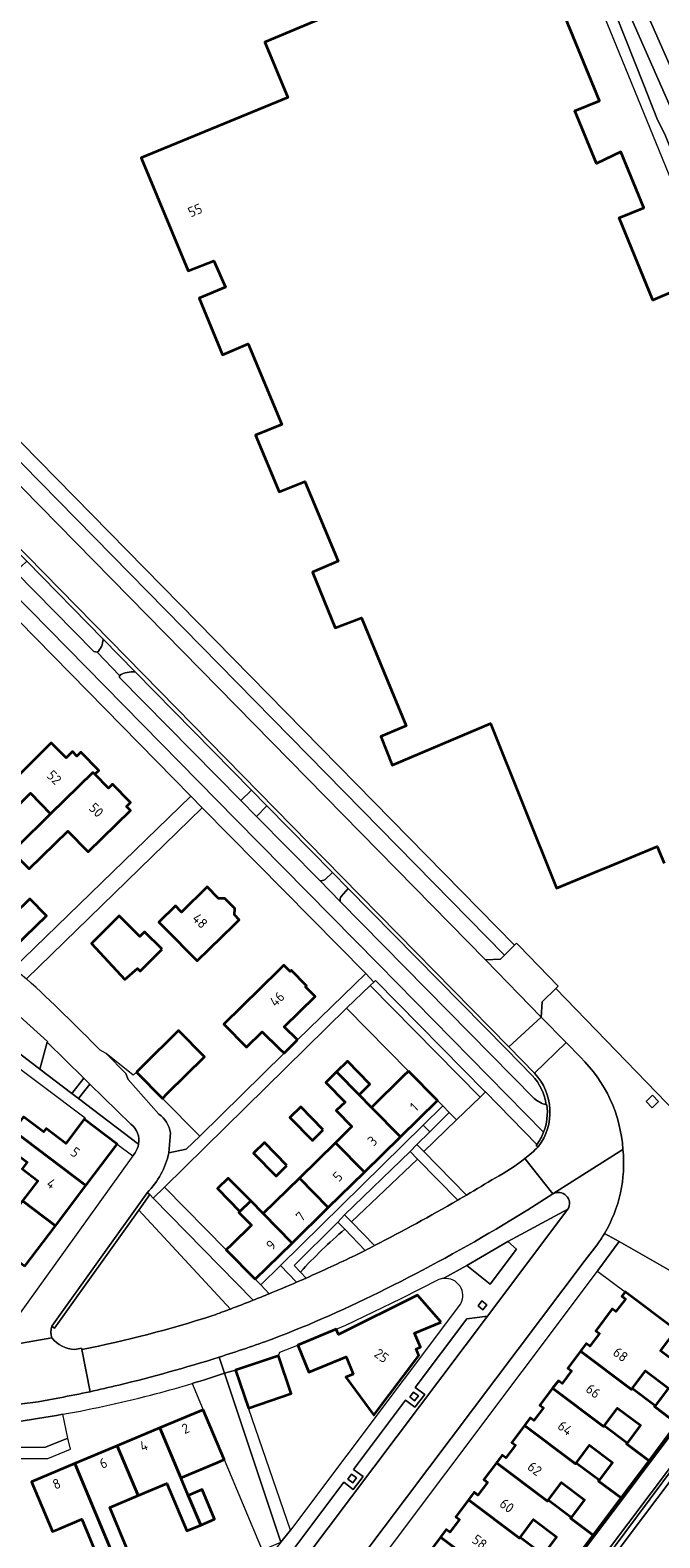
# Model space of a CAD drawing. Extents: x 150256 to 156914, y 461459 to 469481.
# Tile 273 of 656: x 154897 to 154982, y 463717 to 463921. Entities that reach past the tile are written whole.
import ezdxf
from ezdxf.enums import TextEntityAlignment as Align

# ---------------------------------------------------------------- set-up
doc = ezdxf.new("R2010")
doc.units = 0
doc.header["$LTSCALE"] = 0.75
for name, color, linetype, lineweight in [('B-RO-GR-BEPLANTING_CULTUUR_BODEMBEDEKKER-GV', 251, 'CONTINUOUS', 18), ('B-RO-GR-BEPLANTING_CULTUUR_HEESTERS-GV', 251, 'CONTINUOUS', 18), ('B-RO-GR-BEPLANTING_CULTUUR_ROOS-GV', 251, 'CONTINUOUS', 18), ('B-RO-GR-GRAS-GV', 251, 'CONTINUOUS', 13), ('B-RO-GR-GROENVOORZIENING-GV', 251, 'CONTINUOUS', 18), ('B-RO-GR-HAAG-GV', 251, 'CONTINUOUS', 13), ('B-RO-IE-TERREINAFSCHEIDING_KUNSTMATIG_HEKWERK-G', 251, 'IE-TERREINAFSCHEIDING-KUNSTMATIG', 18), ('B-RO-IE-TERREINAFSCHEIDING_KUNSTMATIG_MUUR-G', 251, 'IE-TERREINAFSCHEIDING-KUNSTMATIG-DICHT', 18), ('B-RO-KW-KUNSTWERK_GELUIDSWERING_SCHERM-G', 251, 'CONTINUOUS', 18), ('B-RO-OG-BEBOUWING-GV', 6, 'CONTINUOUS', 35), ('B-RO-OG-BEBOUWING-T18', 1, 'CONTINUOUS', 18), ('B-RO-OG-TERREIN_CULTUURSCHEIDING-GV', 251, 'CONTINUOUS', 18), ('B-RO-VH-VERHARDING_ASFALT-GV', 251, 'CONTINUOUS', 18), ('B-RO-VH-VERHARDING_BETONSTRAATSTEEN-GV', 251, 'CONTINUOUS', 18), ('B-RO-VH-VERHARDING_HALFVERHARDING-GV', 251, 'CONTINUOUS', 18), ('B-RO-VH-VERHARDING_STRAATBAKSTEEN-GV', 251, 'CONTINUOUS', 18), ('B-RO-VH-VERHARDING_TEGEL-GV', 251, 'CONTINUOUS', 18)]:
    doc.layers.add(name, color=color, linetype=linetype, lineweight=lineweight)
doc.styles.add('NLCS-ISO-M200-T18', font='NLCS-ISO.ttf', dxfattribs={"height": 360})
doc.linetypes.add('IE-TERREINAFSCHEIDING-KUNSTMATIG', pattern='A,4,[82,NLCS.SHX,S=0.75,R=90,X=0,Y=0],4,-2', length=10)
doc.linetypes.add('IE-TERREINAFSCHEIDING-KUNSTMATIG-DICHT', pattern='A,8,-1,[82,NLCS.SHX,S=0.75,R=90,X=0,Y=0],-1', length=10)

msp = doc.modelspace()

# ---------------------------------------------------------------- linework, layer by layer
at = {"layer": 'B-RO-GR-BEPLANTING_CULTUUR_BODEMBEDEKKER-GV'}
for points in [[(154899.156, 463783.692), (154898.18, 463780.001), (154902.515, 463776.711), (154904.155, 463778.791)], [(154952.741, 463775.046), (154950.08, 463772.426), (154950.99, 463771.523), (154953.625, 463774.145)], [(154956.019, 463753.403), (154959.155, 463750.892), (154962.743, 463755.63), (154961.568, 463756.683)]]:
    msp.add_lwpolyline(points, close=True, dxfattribs=at)
for points in [[(154914.78, 463776.058), (154911.263, 463779.618), (154910.836, 463779.196), (154907.147, 463782.139), (154909.826, 463779.423), (154910.135, 463778.613), (154914.297, 463773.93)], [(154910.518, 463772.552), (154904.959, 463778.002), (154903.408, 463776.034)], [(154903.408, 463776.034), (154911.561, 463769.847)], [(154915.876, 463771.392), (154915.674, 463768.681), (154918.02, 463769.167), (154919.831, 463770.945), (154914.78, 463776.058)], [(154992.388, 463754.41), (154989.892, 463757.204), (154984.538, 463752.167), (154976.638, 463756.683), (154973.762, 463752.75), (154973.693, 463752.658), (154973.768, 463752.602), (154977.439, 463749.843), (154984.36, 463744.641), (154990.008, 463740.289), (154990.074, 463740.376), (154991.993, 463738.875), (154992.223, 463739.159), (154993.042, 463738.497), (154993.321, 463738.272), (154994.42, 463739.669)], [(154928.301, 463714.821), (154930.838, 463715.907), (154923.198, 463738.806)], [(154918.819, 463737.419), (154920.304, 463733.879), (154923.144, 463727.111), (154928.301, 463714.821)]]:
    msp.add_lwpolyline(points, dxfattribs=at)
for points in [[(154911.561, 463769.847, 0.2738483), (154910.518, 463772.552)], [(154914.297, 463773.93, -0.200433), (154915.876, 463771.392)], [(154923.198, 463738.806, -0.007987), (154918.819, 463737.419)]]:
    msp.add_lwpolyline(points, format="xyb", dxfattribs=at)
at = {"layer": 'B-RO-GR-BEPLANTING_CULTUUR_HEESTERS-GV'}
for points in [[(154939.731, 463788.298), (154948.117, 463779.756), (154952.03, 463775.77), (154952.741, 463775.046), (154953.625, 463774.145), (154954.601, 463773.151), (154957.804, 463776.242), (154942.916, 463791.335)], [(154943.423, 463791.818), (154942.916, 463791.335), (154957.804, 463776.242), (154958.524, 463776.936), (154958.506, 463776.954), (154943.637, 463792.029)]]:
    msp.add_lwpolyline(points, close=True, dxfattribs=at)
at = {"layer": 'B-RO-GR-BEPLANTING_CULTUUR_ROOS-GV'}
for points in [[(154953.625, 463774.145), (154950.99, 463771.523), (154949.261, 463769.803), (154950.17, 463768.876), (154954.601, 463773.151)], [(154948.332, 463768.866), (154939.447, 463760.268), (154940.373, 463759.316), (154949.343, 463767.83)], [(154894.517, 463728.747), (154894.532, 463727.248), (154899.272, 463727.284), (154902.314, 463728.536), (154901.987, 463730.023), (154898.97, 463728.782)]]:
    msp.add_lwpolyline(points, close=True, dxfattribs=at)
for points in [[(154927.058, 463748.704), (154913.545, 463762.553), (154913.095, 463763.014), (154911.579, 463760.894), (154923.986, 463747.514)], [(154939.474, 463758.327), (154938.539, 463759.3), (154932.608, 463753.423), (154933.472, 463752.523)], [(154932.945, 463751.145), (154930.777, 463753.422), (154928.094, 463750.78), (154929.259, 463749.592)]]:
    msp.add_lwpolyline(points, dxfattribs=at)
for points in [[(154933.472, 463752.523, -0.0316784), (154939.474, 463758.327)], [(154929.259, 463749.592, 0.0046933), (154932.945, 463751.145)], [(154923.986, 463747.514, 0.0038352), (154927.058, 463748.704)]]:
    msp.add_lwpolyline(points, format="xyb", dxfattribs=at)
at = {"layer": 'B-RO-GR-GRAS-GV'}
msp.add_lwpolyline([(154956.528, 463690.103), (154987.016, 463730.664), (154990.674, 463735.436), (154988.601, 463737.058), (154988.509, 463736.936), (154984.679, 463731.843), (154980.888, 463726.801), (154977.096, 463721.758), (154973.305, 463716.716), (154969.513, 463711.674)], dxfattribs=at)
msp.add_lwpolyline([(154914.448, 463634.452), (154914.987, 463634.066), (154935.516, 463661.497), (154956.893, 463689.887), (154974.126, 463712.773), (154990.884, 463735.272), (154990.821, 463735.321), (154990.674, 463735.436), (154987.016, 463730.664), (154956.528, 463690.103), (154914.859, 463634.668)], close=True, dxfattribs=at)
at = {"layer": 'B-RO-GR-GROENVOORZIENING-GV'}
for points in [[(155008.477, 463839.648), (155009.789, 463840.234), (155000.924, 463861.721), (154982.908, 463906.477), (154981.748, 463908.88), (154980.02, 463913.245), (154976.19, 463922.921), (154971.927, 463933.691), (154970.777, 463933.188), (154970.395, 463933.021), (154986.604, 463893.303), (155006.013, 463845.485)], [(154981.973, 463775.618), (154981.145, 463776.486), (154980.277, 463775.658), (154981.105, 463774.79)], [(154958.719, 463748.096), (154958.049, 463748.615), (154957.53, 463747.945), (154958.2, 463747.426)], [(154949.45, 463735.748), (154948.791, 463736.264), (154948.275, 463735.605), (154948.934, 463735.089)], [(154941.079, 463724.633), (154940.412, 463725.142), (154939.903, 463724.475), (154940.57, 463723.966)]]:
    msp.add_lwpolyline(points, close=True, dxfattribs=at)
msp.add_lwpolyline([(154971.838, 463708.665), (154979.95, 463719.381), (154991.05, 463734.118), (154990.884, 463735.272), (154974.126, 463712.773)], dxfattribs=at)
at = {"layer": 'B-RO-GR-HAAG-GV'}
msp.add_lwpolyline([(155009.789, 463840.234), (155000.924, 463861.721), (154982.908, 463906.477), (154981.748, 463908.88), (154980.02, 463913.245), (154976.19, 463922.921), (154971.927, 463933.691), (154970.777, 463933.188), (154970.395, 463933.021), (154986.604, 463893.303), (155006.013, 463845.485), (155008.477, 463839.648)], close=True, dxfattribs=at)
at = {"layer": 'B-RO-IE-TERREINAFSCHEIDING_KUNSTMATIG_HEKWERK-G'}
for points in [[(154963.056, 463796.772), (154962.753, 463797.085)], [(154968.373, 463791.275), (154963.056, 463796.772)]]:
    msp.add_lwpolyline(points, dxfattribs=at)
at = {"layer": 'B-RO-IE-TERREINAFSCHEIDING_KUNSTMATIG_MUUR-G'}
msp.add_lwpolyline([(154912.496, 463635.851), (154914.987, 463634.066), (154935.516, 463661.497), (154974.126, 463712.773), (154990.884, 463735.272), (154990.602, 463735.492)], dxfattribs=at)
at = {"layer": 'B-RO-KW-KUNSTWERK_GELUIDSWERING_SCHERM-G'}
msp.add_lwpolyline([(154857.656, 463562.923), (154910.224, 463632.83), (154910.649, 463633.396), (154912.496, 463635.851), (154912.781, 463636.23), (154988.601, 463737.058), (154988.875, 463737.422)], dxfattribs=at)
at = {"layer": 'B-RO-OG-BEBOUWING-GV'}
for points in [[(154957.851, 463931.487), (154928.654, 463919.198), (154931.788, 463911.687), (154911.926, 463903.502), (154918.289, 463888.2), (154921.766, 463889.565), (154923.33, 463885.977), (154919.755, 463884.511), (154922.937, 463876.835), (154926.412, 463878.301), (154930.957, 463867.385), (154927.382, 463865.92), (154930.613, 463858.244), (154934.09, 463859.658), (154938.583, 463848.842), (154935.108, 463847.378), (154938.189, 463839.801), (154941.765, 463841.166), (154947.776, 463826.562), (154944.35, 463825.097), (154945.917, 463821.209), (154959.196, 463826.837), (154968.154, 463804.563), (154974.721, 463807.263), (154974.837, 463807.311), (154981.769, 463810.191), (154982.714, 463807.911)], [(154984.606, 463885.668), (154981.18, 463884.204), (154976.634, 463895.369), (154979.961, 463896.733), (154976.879, 463904.31), (154973.554, 463902.746), (154970.624, 463909.873), (154974, 463911.238), (154967.585, 463926.889)]]:
    msp.add_lwpolyline(points, dxfattribs=at)
for points in [[(154892.421, 463813.009), (154896.9, 463817.412), (154899.647, 463814.618), (154905.381, 463820.229), (154905.624, 463819.981), (154906.164, 463820.51), (154903.744, 463822.986), (154903.2, 463822.452), (154902.588, 463823.076), (154901.728, 463822.227), (154899.736, 463824.246), (154890.438, 463815.005), (154891.143, 463814.295)], [(154899.647, 463814.618), (154895.139, 463810.207), (154894.424, 463809.508), (154896.736, 463807.145), (154901.965, 463812.261), (154904.726, 463809.454), (154910.449, 463815.064), (154909.909, 463815.615), (154910.453, 463816.149), (154908.036, 463818.617), (154907.489, 463818.081), (154905.624, 463819.981), (154905.381, 463820.229)], [(154894.709, 463796.533), (154899.082, 463800.799), (154896.828, 463803.109), (154892.456, 463798.842)], [(154915.017, 463799.23), (154919.474, 463794.692), (154924.478, 463799.559), (154925.195, 463800.257), (154924.553, 463800.916), (154924.57, 463801.771), (154923.234, 463803.125), (154922.392, 463803.138), (154920.851, 463804.722), (154917.377, 463801.295), (154916.55, 463802.138), (154914.316, 463799.944)], [(154914.739, 463796.284), (154912.368, 463798.639), (154911.716, 463797.982), (154908.932, 463800.781), (154905.19, 463797.032), (154909.708, 463792.178), (154911.424, 463793.673), (154911.788, 463793.312)], [(154933.06, 463784.005), (154931.291, 463785.733), (154935.448, 463789.843), (154934.146, 463791.16), (154934.31, 463791.323), (154932.236, 463793.414), (154932.075, 463793.255), (154931.225, 463794.115), (154930.514, 463793.411), (154923.117, 463786.099), (154926.173, 463783.008), (154928.286, 463785.097), (154930.56, 463782.876), (154931.275, 463782.177)], [(154911.263, 463779.618), (154914.78, 463776.058), (154915.492, 463776.761), (154920.477, 463781.687), (154916.96, 463785.247), (154911.974, 463780.321)], [(154941.416, 463776.562), (154942.879, 463777.999), (154939.832, 463781.103), (154938.369, 463779.667)], [(154938.369, 463779.667), (154936.906, 463778.231), (154939.522, 463775.566), (154938.334, 463774.399), (154940.457, 463772.236), (154938.22, 463770.04), (154942.132, 463766.055), (154947.021, 463770.853), (154943.108, 463774.839), (154941.416, 463776.562)], [(154948.117, 463779.756), (154947.403, 463779.055), (154943.108, 463774.839), (154947.021, 463770.853), (154952.03, 463775.77)], [(154936.555, 463771.79), (154933.508, 463774.895), (154932.045, 463773.459), (154935.092, 463770.354)], [(154904.425, 463764.266), (154908.658, 463769.856), (154904.201, 463773.231), (154901.719, 463769.953), (154899.021, 463771.996), (154898.658, 463771.518), (154895.963, 463773.559), (154894.575, 463771.725)], [(154900.29, 463758.805), (154904.425, 463764.266), (154894.575, 463771.725), (154893.186, 463769.891), (154896.474, 463767.402), (154895.793, 463766.503), (154897.899, 463764.908), (154895.833, 463762.18)], [(154931.64, 463766.965), (154928.592, 463770.07), (154927.13, 463768.633), (154930.177, 463765.529)], [(154938.22, 463770.04), (154933.332, 463765.242), (154937.244, 463761.256), (154942.132, 463766.055)], [(154926.751, 463762.167), (154923.704, 463765.271), (154922.241, 463763.835), (154925.288, 463760.731)], [(154928.443, 463760.443), (154932.356, 463756.457), (154937.244, 463761.256), (154933.332, 463765.242)], [(154896.155, 463753.344), (154900.29, 463758.805), (154895.833, 463762.18), (154891.698, 463756.719)], [(154927.347, 463751.54), (154932.356, 463756.457), (154928.443, 463760.443), (154926.751, 463762.167), (154925.288, 463760.731), (154925.137, 463760.583), (154926.829, 463758.859), (154924.148, 463756.227), (154923.434, 463755.526)], [(154952.522, 463745.726), (154949.325, 463749.397), (154938.638, 463744.052), (154938.326, 463744.768), (154933.119, 463742.608), (154934.621, 463738.975), (154939.651, 463741.056), (154940.638, 463738.677), (154939.616, 463738.262), (154943.419, 463733.116), (154949.49, 463741.234), (154949.156, 463742.103), (154949.719, 463742.334), (154948.93, 463744.258)], [(154981.506, 463734.391), (154981.428, 463734.287), (154984.474, 463731.997), (154988.311, 463737.101), (154988.391, 463737.208), (154987.926, 463737.558), (154982.245, 463741.829), (154984.36, 463744.641), (154977.439, 463749.843), (154976.987, 463749.243), (154977.482, 463748.872), (154976.196, 463747.163), (154975.701, 463747.535), (154973.467, 463744.572), (154973.966, 463744.197), (154972.681, 463742.487), (154972.185, 463742.859), (154971.408, 463741.818), (154978.309, 463736.631), (154978.388, 463736.735), (154980.208, 463739.156), (154983.326, 463736.813)], [(154977.651, 463729.234), (154980.684, 463726.954), (154984.474, 463731.997), (154981.428, 463734.287), (154981.506, 463734.391), (154978.388, 463736.735), (154978.309, 463736.631), (154971.408, 463741.818), (154969.692, 463739.519), (154970.189, 463739.144), (154968.904, 463737.434), (154968.409, 463737.807), (154967.623, 463736.771), (154974.533, 463731.577), (154974.611, 463731.681), (154976.432, 463734.103), (154979.55, 463731.76), (154977.729, 463729.338)], [(154930.491, 463741.188), (154924.7, 463739.233), (154926.435, 463734.094), (154932.226, 463736.049)], [(154973.926, 463724.304), (154973.848, 463724.2), (154976.893, 463721.911), (154980.684, 463726.954), (154977.651, 463729.234), (154977.729, 463729.338), (154974.611, 463731.681), (154974.533, 463731.577), (154967.623, 463736.771), (154965.888, 463734.485), (154966.385, 463734.11), (154965.101, 463732.399), (154964.606, 463732.773), (154963.825, 463731.734), (154970.73, 463726.544), (154970.808, 463726.648), (154972.629, 463729.069), (154975.747, 463726.726)], [(154920.304, 463733.879), (154914.439, 463731.418), (154917.279, 463724.65), (154922.222, 463726.724), (154923.144, 463727.111)], [(154966.941, 463721.499), (154967.019, 463721.603), (154968.84, 463724.025), (154971.958, 463721.681), (154970.137, 463719.26), (154970.059, 463719.156), (154973.103, 463716.868), (154976.893, 463721.911), (154973.848, 463724.2), (154973.926, 463724.304), (154970.808, 463726.648), (154970.73, 463726.544), (154963.825, 463731.734), (154962.099, 463729.44), (154962.598, 463729.066), (154961.312, 463727.355), (154960.818, 463727.729), (154960.034, 463726.691)], [(154908.676, 463729), (154911.516, 463722.231), (154915.389, 463723.856), (154918.078, 463717.448), (154919.968, 463718.241), (154918.285, 463722.252), (154917.279, 463724.65), (154914.439, 463731.418)], [(154911.516, 463722.231), (154908.676, 463729), (154902.913, 463726.581), (154908.442, 463713.404), (154910.332, 463714.198), (154907.643, 463720.606)], [(154908.442, 463713.404), (154902.913, 463726.581), (154897.048, 463724.121), (154899.888, 463717.352), (154900.81, 463717.739), (154903.862, 463719.02), (154906.552, 463712.611)], [(154967.019, 463721.603), (154966.941, 463721.499), (154960.034, 463726.691), (154958.306, 463724.401), (154958.805, 463724.025), (154957.519, 463722.315), (154957.024, 463722.689), (154956.24, 463721.649), (154963.147, 463716.458), (154963.226, 463716.563), (154965.047, 463718.984), (154968.165, 463716.641), (154966.345, 463714.219), (154966.266, 463714.114), (154969.312, 463711.825), (154973.103, 463716.868), (154970.059, 463719.156), (154970.137, 463719.26)], [(154919.968, 463718.241), (154921.859, 463719.034), (154920.176, 463723.045), (154918.285, 463722.252)], [(154959.432, 463711.522), (154961.252, 463713.944), (154964.37, 463711.6), (154962.55, 463709.179), (154962.471, 463709.074), (154965.521, 463706.782), (154969.312, 463711.825), (154966.266, 463714.114), (154966.345, 463714.219), (154963.226, 463716.563), (154963.147, 463716.458), (154956.24, 463721.649), (154954.511, 463719.358), (154955.01, 463718.984), (154953.723, 463717.274), (154953.228, 463717.647), (154952.451, 463716.605), (154959.353, 463711.417)], [(154959.353, 463711.417), (154952.451, 463716.605), (154950.736, 463714.305), (154951.235, 463713.929), (154949.949, 463712.221), (154949.454, 463712.592), (154948.665, 463711.559), (154955.578, 463706.363), (154955.657, 463706.468), (154957.477, 463708.889), (154960.595, 463706.546), (154958.775, 463704.124), (154958.697, 463704.02), (154961.731, 463701.739), (154965.521, 463706.782), (154962.471, 463709.074), (154962.55, 463709.179), (154959.432, 463711.522)]]:
    msp.add_lwpolyline(points, close=True, dxfattribs=at)
at = {"layer": 'B-RO-OG-TERREIN_CULTUURSCHEIDING-GV'}
for points in [[(155019.138, 463828.005), (155019.798, 463828.34), (155013.731, 463842.026), (155000, 463872.998), (154998.267, 463876.907), (154998.314, 463876.934), (154974.637, 463930.692)], [(154976.19, 463922.921), (154980.02, 463913.245), (154981.748, 463908.88), (154982.908, 463906.477), (155000.924, 463861.721), (155009.789, 463840.234), (155010.032, 463840.343), (155010.049, 463840.327)], [(154906.761, 463838.274), (154896.408, 463848.866), (154894.892, 463847.407)], [(154894.892, 463847.407), (154905.499, 463836.612), (154905.928, 463836.502)], [(154926.827, 463817.847), (154911.103, 463833.851)], [(154908.963, 463833.365), (154908.967, 463833.076), (154925.383, 463816.42), (154926.827, 463817.847)], [(154936.821, 463805.728), (154937.801, 463806.687), (154928.929, 463815.7), (154927.515, 463814.262)], [(154927.515, 463814.262), (154936.096, 463805.58)], [(154964.866, 463779.168), (154961.375, 463782.716), (154939.938, 463804.508), (154938.992, 463803.424)], [(154938.871, 463802.755), (154965.129, 463776.022)], [(154965.683, 463769.484), (154965.405, 463769.696), (154965.495, 463769.817), (154958.524, 463776.936), (154957.804, 463776.242), (154954.601, 463773.151), (154950.17, 463768.876), (154955.969, 463762.961)], [(154949.343, 463767.83), (154940.373, 463759.316), (154943.493, 463756.106)], [(154954.774, 463762.264), (154949.343, 463767.83)], [(154923.986, 463747.514), (154911.579, 463760.894), (154900.158, 463744.923), (154899.792, 463745.184)], [(154940.899, 463754.79), (154942.229, 463755.46), (154939.474, 463758.327)], [(154933.472, 463752.523), (154934.248, 463751.715)], [(154902.914, 463742.037), (154903.835, 463742.217), (154903.873, 463742.021)], [(154894.482, 463732.173), (154894.517, 463728.747), (154898.97, 463728.782), (154901.987, 463730.023), (154901.276, 463733.247)]]:
    msp.add_lwpolyline(points, dxfattribs=at)
for points in [[(154905.928, 463836.502, 0.1969392), (154906.761, 463838.274)], [(154911.103, 463833.851, 0.164492), (154908.963, 463833.365)], [(154936.096, 463805.58, 0.2483449), (154936.821, 463805.728)], [(154938.992, 463803.424, 0.2556242), (154938.871, 463802.755)], [(154966.752, 463775.188, 0.1537681), (154964.866, 463779.168)], [(154965.129, 463776.022, 0.088976), (154966.752, 463775.188)], [(154963.868, 463767.905, 0.0229527), (154965.683, 463769.484)], [(154959.883, 463765.3, 0.0454985), (154963.868, 463767.905)], [(154955.969, 463762.961, 0.0043255), (154959.883, 463765.3)], [(154943.493, 463756.106, 0.0124318), (154954.774, 463762.264)], [(154939.474, 463758.327, 0.0316784), (154933.472, 463752.523)], [(154934.248, 463751.715, 0.0088549), (154940.899, 463754.79)], [(154903.873, 463742.021, 0.0275183), (154921.608, 463746.631)], [(154921.608, 463746.631, 0.0028614), (154923.986, 463747.514)], [(154899.792, 463745.184, 0.152682), (154899.796, 463743.599)], [(154899.796, 463743.599, 0.2154397), (154902.914, 463742.037)], [(154901.276, 463733.247, -0.0106116), (154894.482, 463732.173)]]:
    msp.add_lwpolyline(points, format="xyb", dxfattribs=at)
at = {"layer": 'B-RO-VH-VERHARDING_ASFALT-GV'}
for points in [[(154975.597, 463934.061), (154982.065, 463919.338), (154999.972, 463878.695), (155012.909, 463849.463), (155033.505, 463802.867), (155043.032, 463781.295), (155046.26, 463785.619), (155043.069, 463792.842), (155040.093, 463799.579), (155035.568, 463809.824), (155022.522, 463839.357), (155015.367, 463855.486), (155011.391, 463864.395), (155010.609, 463866.147), (155009.485, 463868.667), (155009.059, 463869.622), (155008.043, 463871.914), (155004.704, 463879.449), (154990.496, 463911.511), (154989.76, 463913.199), (154989.238, 463914.395), (154988.887, 463915.581), (154982.325, 463937.74)], [(154832.593, 463914.446), (154836.429, 463910.541), (154871.5, 463874.834), (154874.232, 463872.088), (154877.674, 463868.524), (154877.994, 463868.2), (154878.248, 463867.942), (154882.567, 463863.68), (154882.961, 463863.291), (154939.073, 463806.07), (154961.696, 463783.031), (154966.098, 463787.085), (154958.525, 463794.848), (154881.313, 463873.515), (154875.929, 463878.966), (154870.779, 463884.25), (154865.413, 463889.725), (154843.761, 463911.815), (154837.921, 463917.714)], [(154892.52, 463849.822), (154890.882, 463851.488), (154890.041, 463852.345), (154883.315, 463859.191), (154881.092, 463861.456), (154879.702, 463862.909), (154879.203, 463863.924), (154878.461, 463864.686), (154876.571, 463862.844), (154924.71, 463813.855), (154944.038, 463794.245), (154966.401, 463771.462)], [(154965.129, 463776.022), (154938.871, 463802.755), (154936.096, 463805.58), (154927.515, 463814.262), (154925.383, 463816.42), (154908.967, 463833.076), (154908.963, 463833.365), (154905.928, 463836.502), (154905.499, 463836.612), (154894.892, 463847.407), (154892.52, 463849.822)], [(154855.654, 463820.878), (154873.11, 463806.288), (154891.894, 463790.316), (154893.568, 463788.893), (154899.24, 463783.777), (154899.156, 463783.692), (154904.155, 463778.791), (154904.959, 463778.002), (154910.518, 463772.552)], [(154936.096, 463805.58), (154938.871, 463802.755)], [(154939.938, 463804.508), (154937.801, 463806.687), (154936.821, 463805.728)], [(154938.992, 463803.424), (154939.938, 463804.508)], [(154914.297, 463773.93), (154910.135, 463778.613), (154909.826, 463779.423), (154907.147, 463782.139), (154906.36, 463782.581)], [(154971.383, 463781.649), (154969.443, 463783.642), (154965.191, 463779.479)], [(154966.851, 463775.201), (154966.752, 463775.188)], [(154915.674, 463768.681), (154915.876, 463771.392)], [(154911.071, 463768.667), (154910.774, 463768.253), (154901.608, 463755.508), (154895.311, 463746.693)], [(154963.868, 463767.905), (154967.661, 463763.116), (154977.152, 463769.141)], [(154960.943, 463758.928), (154964.272, 463760.963), (154967.661, 463763.116), (154963.868, 463767.905)], [(154899.792, 463745.184), (154912.729, 463763.276)], [(154942.229, 463755.46), (154940.899, 463754.79)], [(154893.899, 463742.568), (154899.796, 463743.599)], [(154903.873, 463742.021), (154904.98, 463736.312)]]:
    msp.add_lwpolyline(points, dxfattribs=at)
for points in [[(154936.821, 463805.728, -0.2483449), (154936.096, 463805.58)], [(154938.871, 463802.755, -0.2556242), (154938.992, 463803.424)], [(154906.36, 463782.581, 0.0144149), (154896.389, 463792.243)], [(154977.152, 463769.141, 0.1850896), (154971.383, 463781.649)], [(154965.191, 463779.479, -0.3649797), (154965.683, 463769.484)], [(154966.752, 463775.188, -0.088976), (154965.129, 463776.022)], [(154966.401, 463771.462, 0.1288794), (154966.851, 463775.201)], [(154910.518, 463772.552, -0.2738483), (154911.561, 463769.847)], [(154915.876, 463771.392, 0.200433), (154914.297, 463773.93)], [(154911.561, 463769.847, -0.1136662), (154911.071, 463768.667)], [(154912.729, 463763.276, 0.1363112), (154915.674, 463768.681)], [(154965.683, 463769.484, -0.0229527), (154963.868, 463767.905)], [(154963.868, 463767.905, -0.0454985), (154959.883, 463765.3)], [(154959.883, 463765.3, -0.0043255), (154955.969, 463762.961)], [(154954.774, 463762.264, -0.0124318), (154943.493, 463756.106)], [(154955.969, 463762.961, -0.0009886), (154954.774, 463762.264)], [(154945.038, 463750.246, 0.0197316), (154960.943, 463758.928)], [(154943.493, 463756.106, -0.0018958), (154942.229, 463755.46)], [(154940.899, 463754.79, -0.0088549), (154934.248, 463751.715)], [(154932.945, 463751.145, -0.0046933), (154929.259, 463749.592)], [(154929.668, 463743.446, 0.0263154), (154945.038, 463750.246)], [(154934.248, 463751.715, -0.0015702), (154932.945, 463751.145)], [(154927.058, 463748.704, -0.0038352), (154923.986, 463747.514)], [(154929.259, 463749.592, -0.0028174), (154927.058, 463748.704)], [(154921.608, 463746.631, -0.0275183), (154903.873, 463742.021)], [(154923.986, 463747.514, -0.0028614), (154921.608, 463746.631)], [(154899.796, 463743.599, -0.152682), (154899.792, 463745.184)], [(154922.466, 463741, 0.0097291), (154929.668, 463743.446)], [(154908.864, 463737.213, 0.0181445), (154922.466, 463741)], [(154904.98, 463736.312, 0.0079139), (154908.864, 463737.213)]]:
    msp.add_lwpolyline(points, format="xyb", dxfattribs=at)
at = {"layer": 'B-RO-VH-VERHARDING_BETONSTRAATSTEEN-GV'}
for points in [[(154906.761, 463838.274, -0.1969392), (154905.928, 463836.502)], [(154908.963, 463833.365, -0.164492), (154911.103, 463833.851)], [(154974.651, 463757.747, 0.1599937), (154977.152, 463769.141)], [(154967.661, 463763.116, -0.7766963), (154969.7, 463761.053)], [(154973.614, 463756.178, 0.024629), (154974.651, 463757.747)], [(154902.914, 463742.037, -0.2154397), (154899.796, 463743.599)], [(154900.869, 463735.495, 0.0085158), (154904.98, 463736.312)], [(154889.073, 463734.2, 0.0482324), (154900.869, 463735.495)]]:
    msp.add_lwpolyline(points, format="xyb", dxfattribs=at)
for points in [[(154911.103, 463833.851), (154906.761, 463838.274)], [(154905.928, 463836.502), (154908.963, 463833.365)], [(154977.152, 463769.141), (154967.661, 463763.116)], [(154969.7, 463761.053), (154969.689, 463761.039), (154958.799, 463746.55), (154924.994, 463701.622), (154923.684, 463699.877)], [(154923.684, 463699.877), (154917.909, 463692.19), (154916.545, 463690.353), (154910.735, 463682.653), (154909.367, 463680.816), (154903.592, 463673.148), (154908.397, 463669.534), (154972.041, 463754.159), (154973.614, 463756.178)], [(154930.849, 463712.758), (154923.388, 463702.813), (154924.994, 463701.622), (154958.799, 463746.55), (154956.016, 463746.194), (154949.022, 463736.891), (154950.309, 463735.955), (154948.989, 463734.199), (154947.724, 463735.145), (154940.675, 463725.78), (154941.954, 463724.818), (154940.623, 463723.076), (154939.35, 463724.043), (154932.44, 463714.85)], [(154899.796, 463743.599), (154893.899, 463742.568)], [(154904.98, 463736.312), (154903.873, 463742.021), (154903.835, 463742.217), (154902.914, 463742.037)]]:
    msp.add_lwpolyline(points, dxfattribs=at)
for points in [[(154926.827, 463817.847), (154925.383, 463816.42), (154927.515, 463814.262), (154928.929, 463815.7)], [(154968.373, 463791.275), (154963.056, 463796.772), (154962.753, 463797.085), (154962.467, 463796.805), (154961.109, 463795.474), (154960.553, 463794.928), (154958.525, 463794.848), (154966.098, 463787.085), (154966.222, 463789.141), (154968.062, 463790.967)], [(154898.18, 463780.001), (154899.156, 463783.692), (154899.24, 463783.777), (154893.568, 463788.893), (154892.44, 463784.393)], [(154961.696, 463783.031), (154965.191, 463779.479), (154969.443, 463783.642), (154966.098, 463787.085)], [(154912.729, 463763.276), (154899.792, 463745.184), (154900.158, 463744.923), (154911.579, 463760.894), (154913.095, 463763.014)]]:
    msp.add_lwpolyline(points, close=True, dxfattribs=at)
at = {"layer": 'B-RO-VH-VERHARDING_HALFVERHARDING-GV'}
msp.add_lwpolyline([(154991.05, 463734.118), (154979.95, 463719.381), (154971.838, 463708.665)], dxfattribs=at)
at = {"layer": 'B-RO-VH-VERHARDING_STRAATBAKSTEEN-GV'}
msp.add_lwpolyline([(154961.109, 463795.474), (154883.717, 463874.267), (154883.417, 463873.988), (154882.867, 463873.479), (154881.313, 463873.515), (154958.525, 463794.848), (154960.553, 463794.928)], close=True, dxfattribs=at)
for points in [[(154965.191, 463779.479), (154961.696, 463783.031), (154939.073, 463806.07), (154882.961, 463863.291), (154882.604, 463862.941), (154884.815, 463860.686), (154891.51, 463853.859), (154892.351, 463853.002), (154893.997, 463851.323), (154896.408, 463848.866), (154906.761, 463838.274), (154911.103, 463833.851)], [(154911.103, 463833.851), (154926.827, 463817.847), (154928.929, 463815.7), (154937.801, 463806.687), (154939.938, 463804.508), (154961.375, 463782.716), (154964.866, 463779.168)], [(154966.752, 463775.188), (154966.851, 463775.201)], [(154965.495, 463769.817), (154965.405, 463769.696), (154965.683, 463769.484)]]:
    msp.add_lwpolyline(points, dxfattribs=at)
for points in [[(154964.866, 463779.168, -0.1537681), (154966.752, 463775.188)], [(154965.683, 463769.484, 0.3649797), (154965.191, 463779.479)], [(154966.851, 463775.201, -0.1288794), (154966.401, 463771.462)], [(154966.401, 463771.462, -0.0631502), (154965.495, 463769.817)]]:
    msp.add_lwpolyline(points, format="xyb", dxfattribs=at)
at = {"layer": 'B-RO-VH-VERHARDING_TEGEL-GV'}
for points in [[(154999.972, 463878.695), (154982.065, 463919.338), (154975.597, 463934.061)], [(154974.637, 463930.692), (154998.314, 463876.934)], [(154966.401, 463771.462), (154944.038, 463794.245), (154924.71, 463813.855), (154876.571, 463862.844), (154875.077, 463861.39), (154876.664, 463859.773), (154918.636, 463817.006), (154920.181, 463815.44), (154942.32, 463792.978), (154943.423, 463791.818), (154943.637, 463792.029), (154958.506, 463776.954), (154958.524, 463776.936), (154965.495, 463769.817)], [(154912.729, 463763.276), (154913.095, 463763.014), (154913.545, 463762.553), (154915.067, 463764.049), (154939.731, 463788.298), (154942.916, 463791.335), (154943.423, 463791.818), (154942.32, 463792.978), (154933.06, 463784.005)], [(154996.034, 463759.653), (154997.782, 463761.315), (154998.466, 463761.965), (154990.533, 463770.359), (154989.253, 463770.021), (154988.516, 463769.826), (154968.062, 463790.967), (154966.222, 463789.141), (154966.098, 463787.085), (154969.443, 463783.642), (154971.383, 463781.649)], [(154911.561, 463769.847), (154903.408, 463776.034), (154902.515, 463776.711), (154898.18, 463780.001), (154892.44, 463784.393), (154893.568, 463788.893), (154890.132, 463784.095), (154892.836, 463782.064), (154904.343, 463773.419), (154904.201, 463773.231), (154908.658, 463769.856), (154910.774, 463768.253), (154911.071, 463768.667)], [(154933.06, 463784.005), (154931.275, 463782.177), (154919.831, 463770.945), (154918.02, 463769.167), (154915.674, 463768.681)], [(154939.447, 463760.268), (154948.332, 463768.866), (154949.261, 463769.803), (154950.99, 463771.523), (154950.08, 463772.426), (154930.777, 463753.422), (154932.945, 463751.145)], [(154955.969, 463762.961), (154950.17, 463768.876), (154949.261, 463769.803), (154948.332, 463768.866), (154949.343, 463767.83), (154954.774, 463762.264)], [(154929.259, 463749.592), (154928.094, 463750.78), (154927.347, 463751.54), (154923.434, 463755.526), (154915.067, 463764.049), (154913.545, 463762.553), (154927.058, 463748.704)], [(154967.661, 463763.116), (154964.272, 463760.963), (154960.943, 463758.928)], [(154932.44, 463714.85), (154939.35, 463724.043), (154940.623, 463723.076), (154941.954, 463724.818), (154940.675, 463725.78), (154947.724, 463735.145), (154948.989, 463734.199), (154950.309, 463735.955), (154949.022, 463736.891), (154956.016, 463746.194), (154958.799, 463746.55), (154969.689, 463761.039), (154961.568, 463756.683), (154962.743, 463755.63), (154959.155, 463750.892), (154956.019, 463753.403), (154952.876, 463751.709)], [(154934.248, 463751.715), (154933.472, 463752.523), (154932.608, 463753.423), (154938.539, 463759.3), (154939.447, 463760.268)], [(154943.493, 463756.106), (154940.373, 463759.316), (154939.447, 463760.268), (154938.539, 463759.3)], [(154952.876, 463751.709), (154956.019, 463753.403), (154961.568, 463756.683), (154969.689, 463761.039), (154969.7, 463761.053)], [(154974.651, 463757.747), (154976.638, 463756.683), (154984.538, 463752.167), (154989.892, 463757.204), (154990.439, 463757.718), (154993.332, 463760.44), (154994.989, 463758.709), (154996.034, 463759.653)], [(154938.539, 463759.3), (154939.474, 463758.327), (154942.229, 463755.46)], [(154973.614, 463756.178), (154972.041, 463754.159), (154908.397, 463669.534), (154903.025, 463662.391), (154897.899, 463655.575), (154886.558, 463640.496), (154854.863, 463598.335), (154836.37, 463573.735), (154847.607, 463565.276), (154849.783, 463566.533), (154839.564, 463574.186), (154839.983, 463574.743), (154840.341, 463575.22), (154856.687, 463596.96), (154893.456, 463645.863), (154893.7, 463646.187)], [(154893.7, 463646.187), (154895.527, 463648.615), (154904.856, 463661.013), (154942.978, 463711.674), (154973.693, 463752.658), (154973.762, 463752.75), (154976.638, 463756.683), (154974.651, 463757.747)], [(154922.466, 463741), (154923.198, 463738.806), (154924.7, 463739.233), (154930.491, 463741.188), (154930.68, 463741.672), (154933.119, 463742.608), (154938.326, 463744.768), (154939.606, 463745.32), (154947.126, 463748.93), (154952.281, 463751.583)], [(154955.164, 463748.24), (154932.116, 463717.538), (154930.838, 463715.907), (154928.794, 463713.284), (154924.167, 463707.205), (154917.746, 463704.584), (154916.377, 463702.756), (154911.912, 463696.793), (154910.554, 463695.011), (154905.274, 463687.999), (154903.911, 463686.181), (154898.008, 463678.34), (154896.107, 463676.314), (154896.113, 463676.304), (154893.47, 463672.084), (154899.9, 463668.303), (154903.592, 463673.148)], [(154923.198, 463738.806), (154922.466, 463741)]]:
    msp.add_lwpolyline(points, dxfattribs=at)
for points in [[(154873.182, 463885.029), (154876.706, 463881.435), (154883.717, 463874.267), (154961.109, 463795.474), (154962.467, 463796.805), (154890.867, 463869.767), (154877.936, 463882.948), (154874.886, 463886.058), (154843.405, 463918.148), (154842.635, 463916.158), (154846.159, 463912.596), (154866.25, 463892.108)], [(154896.389, 463792.243), (154920.181, 463815.44), (154918.636, 463817.006), (154895.98, 463795.006), (154894.659, 463793.723)], [(154904.959, 463778.002), (154904.155, 463778.791), (154902.515, 463776.711), (154903.408, 463776.034)], [(154981.973, 463775.618), (154981.105, 463774.79), (154980.277, 463775.658), (154981.145, 463776.486)], [(154958.2, 463747.426), (154957.53, 463747.945), (154958.049, 463748.615), (154958.719, 463748.096)], [(154930.838, 463715.907), (154932.116, 463717.538), (154926.435, 463734.094), (154924.7, 463739.233), (154923.198, 463738.806)], [(154948.934, 463735.089), (154948.275, 463735.605), (154948.791, 463736.264), (154949.45, 463735.748)], [(154940.57, 463723.966), (154939.903, 463724.475), (154940.412, 463725.142), (154941.079, 463724.633)]]:
    msp.add_lwpolyline(points, close=True, dxfattribs=at)
for points in [[(154971.383, 463781.649, -0.1850896), (154977.152, 463769.141)], [(154965.495, 463769.817, 0.0631502), (154966.401, 463771.462)], [(154911.071, 463768.667, 0.1136662), (154911.561, 463769.847)], [(154915.674, 463768.681, -0.1363112), (154912.729, 463763.276)], [(154977.152, 463769.141, -0.1599937), (154974.651, 463757.747)], [(154954.774, 463762.264, 0.0009886), (154955.969, 463762.961)], [(154969.7, 463761.053, 0.7766963), (154967.661, 463763.116)], [(154960.943, 463758.928, -0.0197316), (154945.038, 463750.246)], [(154942.229, 463755.46, 0.0018958), (154943.493, 463756.106)], [(154974.651, 463757.747, -0.024629), (154973.614, 463756.178)], [(154945.038, 463750.246, -0.0263154), (154929.668, 463743.446)], [(154932.945, 463751.145, 0.0015702), (154934.248, 463751.715)], [(154952.281, 463751.583, -0.0623402), (154952.876, 463751.709)], [(154952.876, 463751.709, -0.5914707), (154955.164, 463748.24)], [(154927.058, 463748.704, 0.0028174), (154929.259, 463749.592)], [(154929.668, 463743.446, -0.0097291), (154922.466, 463741)], [(154922.466, 463741, -0.0181445), (154908.864, 463737.213)], [(154918.819, 463737.419, 0.007987), (154923.198, 463738.806)], [(154904.98, 463736.312, -0.0085158), (154900.869, 463735.495)], [(154901.276, 463733.247, 0.0200328), (154913.963, 463736.057)], [(154908.864, 463737.213, -0.0079139), (154904.98, 463736.312)], [(154913.963, 463736.057, 0.0086609), (154918.819, 463737.419)], [(154900.869, 463735.495, -0.0482324), (154889.073, 463734.2)], [(154894.482, 463732.173, 0.0106116), (154901.276, 463733.247)]]:
    msp.add_lwpolyline(points, format="xyb", dxfattribs=at)

# ---------------------------------------------------------------- texts
at = {"layer": 'B-RO-OG-BEBOUWING-T18', "style": 'NLCS-ISO-M200-T18'}
for s, rotation, p in [('55', 22.6, (154919.211, 463896.399)), ('52', 315.5, (154900.126, 463819.541)), ('50', 315.4, (154905.827, 463815.131)), ('48', 315.4, (154919.882, 463800.116)), ('46', 44.6, (154930.306, 463789.52)), ('1', 44, (154948.861, 463774.887)), ('3', 44, (154943.218, 463770.287)), ('5', 322.6, (154902.983, 463768.754)), ('5', 44, (154938.521, 463765.464)), ('4', 322.6, (154899.742, 463764.51)), ('7', 44, (154933.495, 463760.053)), ('9', 44, (154929.489, 463756.185)), ('25', 323.2, (154944.467, 463741.197)), ('68', 323, (154976.831, 463741.351)), ('66', 323, (154973.132, 463736.403)), ('2', 23.3, (154917.913, 463731.335)), ('64', 323.1, (154969.333, 463731.374)), ('4', 22.8, (154912.25, 463728.981)), ('6', 22.8, (154906.786, 463726.638)), ('62', 323, (154965.206, 463725.879)), ('8', 23.3, (154900.45, 463723.832)), ('60', 323, (154961.435, 463720.867)), ('58', 323, (154957.739, 463715.958))]:
    msp.add_text(s, height=1.35, rotation=rotation, dxfattribs=at).set_placement(p, align=Align.MIDDLE)

doc.saveas('drawing.dxf')
